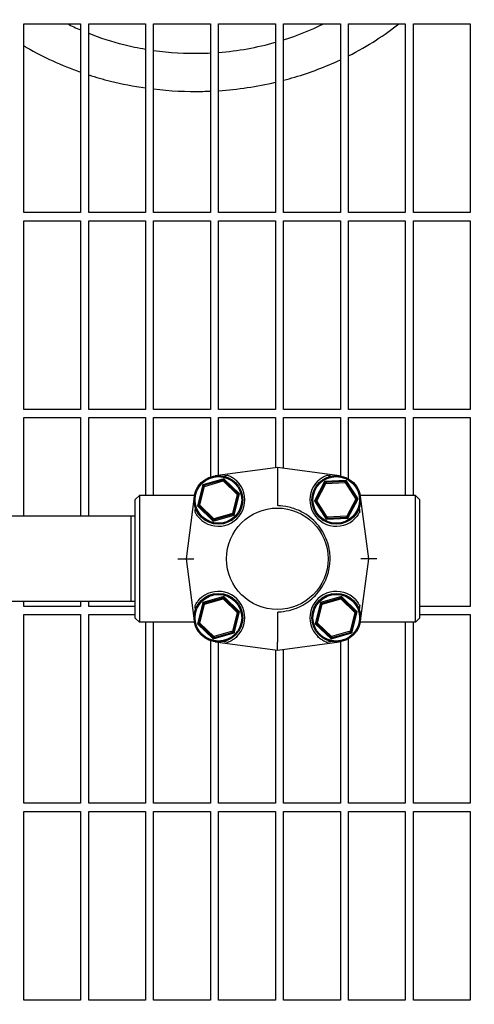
# Model space of a CAD drawing. Header units: inches. Extents: x 36 to 1719, y -84 to 1122.
# Tile 554 of 571: x 1060 to 1067, y 852 to 868. Entities that reach past the tile are written whole.
import ezdxf

# ---------------------------------------------------------------- set-up
doc = ezdxf.new("R2010")
doc.units = ezdxf.units.IN
doc.header["$LTSCALE"] = 48
doc.header["$MEASUREMENT"] = 0
doc.layers.add('Dimension (ANSI)', color=7, linetype='Continuous', lineweight=25)
doc.layers.add('Visible (ANSI)', color=7, linetype='Continuous', lineweight=30)
doc.styles.add('Note Text (ANSI)', font='tahoma.ttf')
doc.dimstyles.new('Architectural (ANSI)', dxfattribs={"dimscale": 48, "dimtxt": 0.125, "dimasz": 0.098425, "dimexe": 0.125, "dimexo": 0.0625, "dimgap": 0.031496, "dimtad": 0, "dimtih": 1, "dimtoh": 1, "dimdec": 4, "dimrnd": 1e-08, "dimzin": 3, "dimdsep": 46, "dimlunit": 4, "dimtxsty": 'Note Text (ANSI)', "dimcen": 0.09, "dimdle": 0.393701, "dimclrd": 256, "dimclre": 256, "dimclrt": 256, "dimadec": 0, "dimazin": 3, "dimtfac": 0.96, "dimtofl": 0, "dimtmove": 0, "dimatfit": 3, "dimfxl": 1, "dimfrac": 2, "dimtolj": 1, "dimtzin": 12, "dimlwd": -1, "dimlwe": -1, "dimarcsym": 0})

# ---------------------------------------------------------------- blocks, each defined once
blk = doc.blocks.new('*D17')
at = {"layer": 'Defpoints', "color": 0, "transparency": 16777216}
for p in [(1035.918, 896.491), (1035.918, 760.491), (1124.12, 760.491)]:
    blk.add_point(p, dxfattribs=at)
at = {"layer": 'Dimension (ANSI)', "transparency": 16777216}
for p, q in [((1038.918, 896.491), (1130.12, 896.491)), ((1124.12, 891.767), (1124.12, 835.013)), ((1124.12, 765.216), (1124.12, 825.97)), ((1038.918, 760.491), (1130.12, 760.491))]:
    blk.add_line(p, q, dxfattribs=at)
for points in [[(1123.332, 891.767), (1124.907, 891.767), (1124.12, 896.491)], [(1123.332, 765.216), (1124.907, 765.216), (1124.12, 760.491)]]:
    blk.add_solid(points, dxfattribs=at)
at = {"layer": 'Dimension (ANSI)', "transparency": 16777216, "insert": (1114.021, 833.501), "char_height": 6, "attachment_point": 1, "style": 'Note Text (ANSI)'}
blk.add_mtext('\\A1;11\'-4"', dxfattribs=at)

msp = doc.modelspace()

# ---------------------------------------------------------------- linework, layer by layer
at = {"layer": 'Visible (ANSI)'}
for p, q in [((1060.06018, 864.6339), (1060.06018, 867.54015)), ((1060.06018, 867.54015), (1060.93518, 867.54015)), ((1060.93518, 867.54015), (1060.93518, 864.6339)), ((1061.06018, 864.6339), (1061.06018, 867.54015)), ((1061.06018, 867.54015), (1061.93518, 867.54015)), ((1061.93518, 867.54015), (1061.93518, 864.6339)), ((1062.06018, 864.6339), (1062.06018, 867.54015)), ((1062.06018, 867.54015), (1062.93518, 867.54015)), ((1062.93518, 867.54015), (1062.93518, 864.6339)), ((1063.06018, 864.6339), (1063.06018, 867.54015)), ((1063.06018, 867.54015), (1063.93518, 867.54015)), ((1063.93518, 867.54015), (1063.93518, 864.6339)), ((1064.06018, 864.6339), (1064.06018, 867.54015)), ((1064.06018, 867.54015), (1064.93518, 867.54015)), ((1064.93518, 867.54015), (1064.93518, 864.6339)), ((1065.06018, 864.6339), (1065.06018, 867.54015)), ((1065.06018, 867.54015), (1065.93518, 867.54015)), ((1065.93518, 867.54015), (1065.93518, 864.6339)), ((1066.06018, 864.6339), (1066.06018, 867.54015)), ((1066.06018, 867.54015), (1066.93518, 867.54015)), ((1066.93518, 867.54015), (1066.93518, 864.6339)), ((1060.93518, 864.6339), (1060.06018, 864.6339)), ((1061.93518, 864.6339), (1061.06018, 864.6339)), ((1062.93518, 864.6339), (1062.06018, 864.6339)), ((1063.93518, 864.6339), (1063.06018, 864.6339)), ((1064.93518, 864.6339), (1064.06018, 864.6339)), ((1065.93518, 864.6339), (1065.06018, 864.6339)), ((1066.93518, 864.6339), (1066.06018, 864.6339)), ((1060.06018, 861.60265), (1060.06018, 864.5089)), ((1060.06018, 864.5089), (1060.93518, 864.5089)), ((1060.93518, 864.5089), (1060.93518, 861.60265)), ((1061.06018, 861.60265), (1061.06018, 864.5089)), ((1061.06018, 864.5089), (1061.93518, 864.5089)), ((1061.93518, 864.5089), (1061.93518, 861.60265)), ((1062.06018, 861.60265), (1062.06018, 864.5089)), ((1062.06018, 864.5089), (1062.93518, 864.5089)), ((1062.93518, 864.5089), (1062.93518, 861.60265)), ((1063.06018, 861.60265), (1063.06018, 864.5089)), ((1063.06018, 864.5089), (1063.93518, 864.5089)), ((1063.93518, 864.5089), (1063.93518, 861.60265)), ((1064.06018, 861.60265), (1064.06018, 864.5089)), ((1064.06018, 864.5089), (1064.93518, 864.5089)), ((1064.93518, 864.5089), (1064.93518, 861.60265)), ((1065.06018, 861.60265), (1065.06018, 864.5089)), ((1065.06018, 864.5089), (1065.93518, 864.5089)), ((1065.93518, 864.5089), (1065.93518, 861.60265)), ((1066.06018, 861.60265), (1066.06018, 864.5089)), ((1066.06018, 864.5089), (1066.93518, 864.5089)), ((1066.93518, 864.5089), (1066.93518, 861.60265)), ((1060.93518, 861.60265), (1060.06018, 861.60265)), ((1061.93518, 861.60265), (1061.06018, 861.60265)), ((1062.93518, 861.60265), (1062.06018, 861.60265)), ((1063.93518, 861.60265), (1063.06018, 861.60265)), ((1064.93518, 861.60265), (1064.06018, 861.60265)), ((1065.93518, 861.60265), (1065.06018, 861.60265)), ((1066.93518, 861.60265), (1066.06018, 861.60265)), ((1060.06018, 859.9614), (1060.06018, 861.47765)), ((1060.06018, 861.47765), (1060.93518, 861.47765)), ((1060.93518, 861.47765), (1060.93518, 859.9614)), ((1061.06018, 859.9614), (1061.06018, 861.47765)), ((1061.06018, 861.47765), (1061.93518, 861.47765)), ((1061.93518, 861.47765), (1061.93518, 860.27765)), ((1062.06018, 860.27765), (1062.06018, 861.47765)), ((1062.06018, 861.47765), (1062.93518, 861.47765)), ((1062.93518, 861.47765), (1062.93518, 860.56545)), ((1063.06018, 860.58969), (1063.06018, 861.47765)), ((1063.06018, 861.47765), (1063.93518, 861.47765)), ((1063.93518, 861.47765), (1063.93518, 860.70617)), ((1064.06018, 860.69748), (1064.06018, 861.47765)), ((1064.06018, 861.47765), (1064.93518, 861.47765)), ((1064.93518, 861.47765), (1064.93518, 860.58075)), ((1065.06018, 860.53556), (1065.06018, 861.47765)), ((1065.06018, 861.47765), (1065.93518, 861.47765)), ((1065.93518, 861.47765), (1065.93518, 860.27765)), ((1066.06018, 860.27765), (1066.06018, 861.47765)), ((1066.06018, 861.47765), (1066.93518, 861.47765)), ((1066.93518, 861.47765), (1066.93518, 858.5714)), ((1063.96503, 860.71015), (1063.00836, 860.5828)), ((1064.92169, 860.5828), (1063.96503, 860.71015)), ((1063.96503, 860.71015), (1063.96503, 860.58492)), ((1063.96503, 860.58492), (1063.96503, 860.17914)), ((1062.81618, 860.44391), (1062.73537, 860.1182)), ((1063.13866, 860.53679), (1062.81618, 860.44391)), ((1062.81618, 860.44391), (1062.84419, 860.43572)), ((1062.82541, 860.41623), (1062.81618, 860.44391)), ((1062.82541, 860.41623), (1062.84419, 860.43572)), ((1062.84216, 860.41888), (1063.12997, 860.50176)), ((1062.84419, 860.43572), (1062.84216, 860.41888)), ((1063.1193, 860.51495), (1062.84419, 860.43572)), ((1063.1193, 860.51495), (1063.13866, 860.53679)), ((1063.1193, 860.51495), (1063.14556, 860.50843)), ((1063.12997, 860.50176), (1063.1193, 860.51495)), ((1063.14556, 860.50843), (1063.12997, 860.50176)), ((1063.12997, 860.50176), (1063.34565, 860.29396)), ((1063.13866, 860.53679), (1063.14556, 860.50843)), ((1063.38033, 860.30395), (1063.13866, 860.53679)), ((1063.35174, 860.3098), (1063.14556, 860.50843)), ((1064.69186, 860.49408), (1064.53694, 860.1964)), ((1064.69434, 860.46501), (1064.56218, 860.21105)), ((1064.57299, 860.19797), (1064.71125, 860.46365)), ((1065.02712, 860.50876), (1064.69186, 860.49408)), ((1064.69186, 860.49408), (1064.71716, 860.47955)), ((1064.69434, 860.46501), (1064.69186, 860.49408)), ((1064.69434, 860.46501), (1064.71716, 860.47955)), ((1064.71125, 860.46365), (1064.69434, 860.46501)), ((1064.71716, 860.47955), (1064.71125, 860.46365)), ((1064.71125, 860.46365), (1065.01046, 860.47675)), ((1065.00318, 860.49207), (1064.71716, 860.47955)), ((1065.00318, 860.49207), (1065.02712, 860.50876)), ((1065.00318, 860.49207), (1065.02719, 860.47958)), ((1065.01046, 860.47675), (1065.00318, 860.49207)), ((1065.02719, 860.47958), (1065.01046, 860.47675)), ((1065.01046, 860.47675), (1065.17142, 860.22418)), ((1065.02712, 860.50876), (1065.02719, 860.47958)), ((1065.20747, 860.22576), (1065.02712, 860.50876)), ((1065.18105, 860.23814), (1065.02719, 860.47958)), ((1061.77753, 860.21515), (1061.84003, 860.27765)), ((1061.84003, 860.27765), (1061.84003, 858.33015)), ((1062.6888, 860.27765), (1061.84003, 860.27765)), ((1062.82541, 860.41623), (1062.75647, 860.13836)), ((1062.77004, 860.12819), (1062.84216, 860.41888)), ((1062.84216, 860.41888), (1062.82541, 860.41623)), ((1063.34565, 860.29396), (1063.27353, 860.00327)), ((1063.29029, 860.00592), (1063.35923, 860.28379)), ((1063.29952, 859.97824), (1063.38033, 860.30395)), ((1063.34565, 860.29396), (1063.35174, 860.3098)), ((1063.35923, 860.28379), (1063.34565, 860.29396)), ((1063.35174, 860.3098), (1063.35923, 860.28379)), ((1063.35174, 860.3098), (1063.38033, 860.30395)), ((1063.38033, 860.30395), (1063.35923, 860.28379)), ((1066.09003, 860.27765), (1065.24125, 860.27765)), ((1066.09003, 858.33015), (1066.09003, 860.27765)), ((1066.15253, 860.21515), (1066.09003, 860.27765)), ((1061.77753, 858.39265), (1061.77753, 860.21515)), ((1062.68613, 860.26056), (1062.55878, 859.3039)), ((1062.73537, 860.1182), (1062.75647, 860.13836)), ((1062.76396, 860.11236), (1062.73537, 860.1182)), ((1062.73537, 860.1182), (1062.97704, 859.88537)), ((1062.75647, 860.13836), (1062.77004, 860.12819)), ((1062.76396, 860.11236), (1062.75647, 860.13836)), ((1062.77004, 860.12819), (1062.76396, 860.11236)), ((1062.98573, 859.92039), (1062.77004, 860.12819)), ((1063.96503, 860.17914), (1063.96503, 860.12503)), ((1064.53694, 860.1964), (1064.56218, 860.21105)), ((1064.56336, 860.18401), (1064.53694, 860.1964)), ((1064.53694, 860.1964), (1064.71728, 859.91339)), ((1064.56218, 860.21105), (1064.57299, 860.19797)), ((1064.56336, 860.18401), (1064.56218, 860.21105)), ((1064.57299, 860.19797), (1064.56336, 860.18401)), ((1064.56336, 860.18401), (1064.71722, 859.94257)), ((1064.73394, 859.9454), (1064.57299, 860.19797)), ((1065.17142, 860.22418), (1065.03316, 859.9585)), ((1065.05007, 859.95714), (1065.18223, 860.21111)), ((1065.05255, 859.92807), (1065.20747, 860.22576)), ((1065.17142, 860.22418), (1065.18105, 860.23814)), ((1065.18223, 860.21111), (1065.17142, 860.22418)), ((1065.18105, 860.23814), (1065.18223, 860.21111)), ((1065.18105, 860.23814), (1065.20747, 860.22576)), ((1065.20747, 860.22576), (1065.18223, 860.21111)), ((1065.37128, 859.3039), (1065.24392, 860.26056)), ((1066.15253, 860.21515), (1066.15253, 858.39265)), ((1062.76396, 860.11236), (1062.97013, 859.91372)), ((1062.97704, 859.88537), (1063.29952, 859.97824)), ((1063.27353, 860.00327), (1062.98573, 859.92039)), ((1062.9964, 859.9072), (1063.27151, 859.98643)), ((1063.29029, 860.00592), (1063.27151, 859.98643)), ((1063.27151, 859.98643), (1063.27353, 860.00327)), ((1063.29952, 859.97824), (1063.27151, 859.98643)), ((1063.27353, 860.00327), (1063.29029, 860.00592)), ((1063.29029, 860.00592), (1063.29952, 859.97824)), ((1061.71503, 859.9614), (1059.15253, 859.9614)), ((1061.71503, 858.6464), (1061.71503, 859.9614)), ((1061.77753, 859.95976), (1061.71503, 859.9614)), ((1062.97013, 859.91372), (1062.98573, 859.92039)), ((1062.9964, 859.9072), (1062.97013, 859.91372)), ((1062.97704, 859.88537), (1062.97013, 859.91372)), ((1062.9964, 859.9072), (1062.97704, 859.88537)), ((1062.98573, 859.92039), (1062.9964, 859.9072)), ((1064.71722, 859.94257), (1064.73394, 859.9454)), ((1064.74122, 859.93008), (1064.71722, 859.94257)), ((1064.71728, 859.91339), (1064.71722, 859.94257)), ((1064.74122, 859.93008), (1064.71728, 859.91339)), ((1064.71728, 859.91339), (1065.05255, 859.92807)), ((1065.03316, 859.9585), (1064.73394, 859.9454)), ((1064.73394, 859.9454), (1064.74122, 859.93008)), ((1064.74122, 859.93008), (1065.02724, 859.9426)), ((1065.02724, 859.9426), (1065.03316, 859.9585)), ((1065.05007, 859.95714), (1065.02724, 859.9426)), ((1065.05255, 859.92807), (1065.02724, 859.9426)), ((1065.03316, 859.9585), (1065.05007, 859.95714)), ((1065.05007, 859.95714), (1065.05255, 859.92807)), ((1062.43267, 859.3039), (1062.55878, 859.3039)), ((1062.55878, 859.3039), (1062.67834, 859.3039)), ((1062.55878, 859.3039), (1062.68613, 858.34724)), ((1065.24392, 858.34724), (1065.37128, 859.3039)), ((1065.37128, 859.3039), (1065.25171, 859.3039)), ((1065.49738, 859.3039), (1065.37128, 859.3039)), ((1061.71503, 858.6464), (1059.15253, 858.6464)), ((1060.06018, 858.5714), (1060.06018, 858.6464)), ((1060.93518, 858.6464), (1060.93518, 858.5714)), ((1061.06018, 858.5714), (1061.06018, 858.6464)), ((1061.77753, 858.64803), (1061.71503, 858.6464)), ((1062.81618, 858.62956), (1062.73537, 858.30385)), ((1062.82541, 858.60187), (1062.75647, 858.32401)), ((1062.77004, 858.31383), (1062.84216, 858.60452)), ((1063.13866, 858.72243), (1062.81618, 858.62956)), ((1062.81618, 858.62956), (1062.84419, 858.62136)), ((1062.82541, 858.60187), (1062.81618, 858.62956)), ((1062.82541, 858.60187), (1062.84419, 858.62136)), ((1062.84216, 858.60452), (1062.82541, 858.60187)), ((1062.84216, 858.60452), (1063.12997, 858.68741)), ((1062.84419, 858.62136), (1062.84216, 858.60452)), ((1063.1193, 858.70059), (1062.84419, 858.62136)), ((1063.1193, 858.70059), (1063.13866, 858.72243)), ((1063.1193, 858.70059), (1063.14556, 858.69408)), ((1063.12997, 858.68741), (1063.1193, 858.70059)), ((1063.14556, 858.69408), (1063.12997, 858.68741)), ((1063.12997, 858.68741), (1063.34565, 858.47961)), ((1063.13866, 858.72243), (1063.14556, 858.69408)), ((1063.38033, 858.48959), (1063.13866, 858.72243)), ((1063.35174, 858.49544), (1063.14556, 858.69408)), ((1064.63053, 858.62956), (1064.54973, 858.30385)), ((1064.63976, 858.60187), (1064.57083, 858.32401)), ((1064.5844, 858.31383), (1064.65652, 858.60452)), ((1064.95301, 858.72243), (1064.63053, 858.62956)), ((1064.63053, 858.62956), (1064.65854, 858.62136)), ((1064.63976, 858.60187), (1064.63053, 858.62956)), ((1064.63976, 858.60187), (1064.65854, 858.62136)), ((1064.65652, 858.60452), (1064.63976, 858.60187)), ((1064.65652, 858.60452), (1064.94432, 858.68741)), ((1064.65854, 858.62136), (1064.65652, 858.60452)), ((1064.93365, 858.70059), (1064.65854, 858.62136)), ((1064.93365, 858.70059), (1064.95301, 858.72243)), ((1064.93365, 858.70059), (1064.95992, 858.69408)), ((1064.94432, 858.68741), (1064.93365, 858.70059)), ((1064.95992, 858.69408), (1064.94432, 858.68741)), ((1064.94432, 858.68741), (1065.16001, 858.47961)), ((1064.95301, 858.72243), (1064.95992, 858.69408)), ((1065.19468, 858.48959), (1064.95301, 858.72243)), ((1065.16609, 858.49544), (1064.95992, 858.69408)), ((1060.93518, 858.5714), (1060.06018, 858.5714)), ((1061.77753, 858.5714), (1061.06018, 858.5714)), ((1063.34565, 858.47961), (1063.27353, 858.18892)), ((1063.29029, 858.19157), (1063.35923, 858.46943)), ((1063.29952, 858.16388), (1063.38033, 858.48959)), ((1063.34565, 858.47961), (1063.35174, 858.49544)), ((1063.35923, 858.46943), (1063.34565, 858.47961)), ((1063.35174, 858.49544), (1063.35923, 858.46943)), ((1063.35174, 858.49544), (1063.38033, 858.48959)), ((1063.38033, 858.48959), (1063.35923, 858.46943)), ((1063.96503, 858.48276), (1063.96503, 858.42866)), ((1065.16001, 858.47961), (1065.08789, 858.18892)), ((1065.10464, 858.19157), (1065.17358, 858.46943)), ((1065.11387, 858.16388), (1065.19468, 858.48959)), ((1065.16001, 858.47961), (1065.16609, 858.49544)), ((1065.17358, 858.46943), (1065.16001, 858.47961)), ((1065.16609, 858.49544), (1065.17358, 858.46943)), ((1065.16609, 858.49544), (1065.19468, 858.48959)), ((1065.19468, 858.48959), (1065.17358, 858.46943)), ((1066.93518, 858.5714), (1066.15253, 858.5714)), ((1060.06018, 855.54015), (1060.06018, 858.4464)), ((1060.06018, 858.4464), (1060.93518, 858.4464)), ((1060.93518, 858.4464), (1060.93518, 855.54015)), ((1061.06018, 855.54015), (1061.06018, 858.4464)), ((1061.06018, 858.4464), (1061.77753, 858.4464)), ((1061.77753, 858.39265), (1061.84003, 858.33015)), ((1062.6888, 858.33015), (1061.84003, 858.33015)), ((1061.93518, 858.33015), (1061.93518, 855.54015)), ((1062.06018, 855.54015), (1062.06018, 858.33015)), ((1062.73537, 858.30385), (1062.75647, 858.32401)), ((1062.76396, 858.298), (1062.73537, 858.30385)), ((1062.73537, 858.30385), (1062.97704, 858.07101)), ((1062.75647, 858.32401), (1062.77004, 858.31383)), ((1062.76396, 858.298), (1062.75647, 858.32401)), ((1062.77004, 858.31383), (1062.76396, 858.298)), ((1062.98573, 858.10603), (1062.77004, 858.31383)), ((1063.96503, 858.42866), (1063.96503, 858.02288)), ((1064.54973, 858.30385), (1064.57083, 858.32401)), ((1064.57832, 858.298), (1064.54973, 858.30385)), ((1064.54973, 858.30385), (1064.79139, 858.07101)), ((1064.57083, 858.32401), (1064.5844, 858.31383)), ((1064.57832, 858.298), (1064.57083, 858.32401)), ((1064.5844, 858.31383), (1064.57832, 858.298)), ((1064.80008, 858.10603), (1064.5844, 858.31383)), ((1066.09003, 858.33015), (1065.24125, 858.33015)), ((1065.93518, 858.33015), (1065.93518, 855.54015)), ((1066.06018, 855.54015), (1066.06018, 858.33015)), ((1066.15253, 858.39265), (1066.09003, 858.33015)), ((1066.15253, 858.4464), (1066.93518, 858.4464)), ((1066.93518, 858.4464), (1066.93518, 855.54015)), ((1062.76396, 858.298), (1062.97013, 858.09936)), ((1062.97704, 858.07101), (1063.29952, 858.16388)), ((1063.27353, 858.18892), (1062.98573, 858.10603)), ((1062.9964, 858.09285), (1063.27151, 858.17208)), ((1063.29029, 858.19157), (1063.27151, 858.17208)), ((1063.27151, 858.17208), (1063.27353, 858.18892)), ((1063.29952, 858.16388), (1063.27151, 858.17208)), ((1063.27353, 858.18892), (1063.29029, 858.19157)), ((1063.29029, 858.19157), (1063.29952, 858.16388)), ((1064.57832, 858.298), (1064.78449, 858.09936)), ((1064.79139, 858.07101), (1065.11387, 858.16388)), ((1065.08789, 858.18892), (1064.80008, 858.10603)), ((1064.81075, 858.09285), (1065.08586, 858.17208)), ((1065.10464, 858.19157), (1065.08586, 858.17208)), ((1065.08586, 858.17208), (1065.08789, 858.18892)), ((1065.11387, 858.16388), (1065.08586, 858.17208)), ((1065.08789, 858.18892), (1065.10464, 858.19157)), ((1065.10464, 858.19157), (1065.11387, 858.16388)), ((1062.93518, 858.04235), (1062.93518, 855.54015)), ((1062.97013, 858.09936), (1062.98573, 858.10603)), ((1062.9964, 858.09285), (1062.97013, 858.09936)), ((1062.97704, 858.07101), (1062.97013, 858.09936)), ((1062.9964, 858.09285), (1062.97704, 858.07101)), ((1062.98573, 858.10603), (1062.9964, 858.09285)), ((1063.00836, 858.025), (1063.96503, 857.89765)), ((1063.06018, 855.54015), (1063.06018, 858.0181)), ((1063.96503, 857.89765), (1064.92169, 858.025)), ((1063.96503, 857.89765), (1063.96503, 858.02288)), ((1064.78449, 858.09936), (1064.80008, 858.10603)), ((1064.81075, 858.09285), (1064.78449, 858.09936)), ((1064.79139, 858.07101), (1064.78449, 858.09936)), ((1064.81075, 858.09285), (1064.79139, 858.07101)), ((1064.80008, 858.10603), (1064.81075, 858.09285)), ((1064.93518, 858.02705), (1064.93518, 855.54015)), ((1065.06018, 855.54015), (1065.06018, 858.07224)), ((1063.93518, 857.90162), (1063.93518, 855.54015)), ((1064.06018, 855.54015), (1064.06018, 857.91031)), ((1060.93518, 855.54015), (1060.06018, 855.54015)), ((1061.93518, 855.54015), (1061.06018, 855.54015)), ((1062.93518, 855.54015), (1062.06018, 855.54015)), ((1063.93518, 855.54015), (1063.06018, 855.54015)), ((1064.93518, 855.54015), (1064.06018, 855.54015)), ((1065.93518, 855.54015), (1065.06018, 855.54015)), ((1066.93518, 855.54015), (1066.06018, 855.54015)), ((1060.06018, 852.5089), (1060.06018, 855.41515)), ((1060.06018, 855.41515), (1060.93518, 855.41515)), ((1060.93518, 855.41515), (1060.93518, 852.5089)), ((1061.06018, 852.5089), (1061.06018, 855.41515)), ((1061.06018, 855.41515), (1061.93518, 855.41515)), ((1061.93518, 855.41515), (1061.93518, 852.5089)), ((1062.06018, 852.5089), (1062.06018, 855.41515)), ((1062.06018, 855.41515), (1062.93518, 855.41515)), ((1062.93518, 855.41515), (1062.93518, 852.5089)), ((1063.06018, 852.5089), (1063.06018, 855.41515)), ((1063.06018, 855.41515), (1063.93518, 855.41515)), ((1063.93518, 855.41515), (1063.93518, 852.5089)), ((1064.06018, 852.5089), (1064.06018, 855.41515)), ((1064.06018, 855.41515), (1064.93518, 855.41515)), ((1064.93518, 855.41515), (1064.93518, 852.5089)), ((1065.06018, 852.5089), (1065.06018, 855.41515)), ((1065.06018, 855.41515), (1065.93518, 855.41515)), ((1065.93518, 855.41515), (1065.93518, 852.5089)), ((1066.06018, 852.5089), (1066.06018, 855.41515)), ((1066.06018, 855.41515), (1066.93518, 855.41515)), ((1066.93518, 855.41515), (1066.93518, 852.5089)), ((1060.93518, 852.5089), (1060.06018, 852.5089)), ((1061.93518, 852.5089), (1061.06018, 852.5089)), ((1062.93518, 852.5089), (1062.06018, 852.5089)), ((1063.93518, 852.5089), (1063.06018, 852.5089)), ((1064.93518, 852.5089), (1064.06018, 852.5089)), ((1065.93518, 852.5089), (1065.06018, 852.5089)), ((1066.93518, 852.5089), (1066.06018, 852.5089))]:
    msp.add_line(p, q, dxfattribs=at)
for centre, radius in [((1063.05785, 860.21108), 0.375), ((1064.8722, 860.21108), 0.375), ((1063.05785, 860.21108), 0.35938), ((1064.8722, 860.21108), 0.35938), ((1063.96503, 859.3039), 0.78125), ((1063.05785, 858.39672), 0.375), ((1063.05785, 858.39672), 0.35938), ((1064.8722, 858.39672), 0.375), ((1064.8722, 858.39672), 0.35938)]:
    msp.add_circle(centre, radius, dxfattribs=at)
for centre, start, end in [((1063.05785, 860.21108), 223.267756, 45.717156), ((1064.8722, 860.21108), 134.282844, 316.732244), ((1063.05785, 858.39672), 314.282844, 136.732244), ((1064.8722, 858.39672), 43.267756, 225.717156)]:
    msp.add_arc(centre, 0.40625, start, end, dxfattribs=at)
for centre, major_axis, start_param, end_param in [((1064.56458, 860.66386), (-2.38836, -0.31794), 5.30863728, 5.34323685), ((1063.36547, 860.66386), (2.38836, -0.31794), 0.93994846, 0.97454803), ((1064.56458, 857.94394), (-2.38836, 0.31794), 0.93994846, 0.97454803), ((1063.36547, 857.94394), (2.38836, 0.31794), 5.30863728, 5.34323685)]:
    msp.add_ellipse(centre, major_axis=major_axis, ratio=0.05187954, start_param=start_param, end_param=end_param, dxfattribs=at)
for points in [[(1060.73203, 867.54015), (1060.79856, 867.50677), (1060.86631, 867.4751), (1060.93518, 867.44518)], [(1064.06018, 867.29201), (1064.27298, 867.35925), (1064.47848, 867.44238), (1064.67333, 867.54015)], [(1063.06018, 867.09887), (1063.35788, 867.12209), (1063.65225, 867.17444), (1063.93518, 867.25457)], [(1063.06018, 866.50992), (1063.35605, 866.52926), (1063.6496, 866.5727), (1063.93518, 866.63944)]]:
    msp.add_open_spline(points, degree=3, dxfattribs=at)
for points, knots in [([(1061.06018, 867.39329), (1061.23479, 867.32411), (1061.41579, 867.26603), (1061.71109, 867.19216), (1061.82261, 867.16877), (1061.93518, 867.1496)], [6.688282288, 6.688282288, 6.688282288, 6.688282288, 6.842778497, 6.842778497, 6.934518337, 6.934518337, 6.934518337, 6.934518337]), ([(1065.06018, 867.04558), (1065.20896, 867.12069), (1065.35248, 867.20296), (1065.60991, 867.36967), (1065.72529, 867.45257), (1065.83529, 867.54015)], [7.694008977, 7.694008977, 7.694008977, 7.694008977, 7.810813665, 7.810813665, 7.913059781, 7.913059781, 7.913059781, 7.913059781]), ([(1060.06018, 867.20205), (1060.0751, 867.19317), (1060.09008, 867.18436), (1060.36462, 867.02505), (1060.64337, 866.89729), (1060.93518, 866.795)], [6.509848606, 6.509848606, 6.509848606, 6.509848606, 6.522163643, 6.522163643, 6.73456334, 6.73456334, 6.73456334, 6.73456334]), ([(1062.06018, 867.13012), (1062.30364, 867.09564), (1062.55115, 867.08083), (1062.8438, 867.08689), (1062.88952, 867.08852), (1062.93518, 867.09083)], [6.968364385, 6.968364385, 6.968364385, 6.968364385, 7.1655227, 7.1655227, 7.202042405, 7.202042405, 7.202042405, 7.202042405]), ([(1064.06018, 866.67026), (1064.1178, 866.68522), (1064.17506, 866.70114), (1064.47498, 866.79007), (1064.71056, 866.8794), (1064.93518, 866.98474)], [7.448090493, 7.448090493, 7.448090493, 7.448090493, 7.488564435, 7.488564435, 7.661609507, 7.661609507, 7.661609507, 7.661609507]), ([(1061.06018, 866.753), (1061.17021, 866.7176), (1061.28192, 866.68577), (1061.57221, 866.61342), (1061.75273, 866.57826), (1061.93518, 866.55234)], [6.764704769, 6.764704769, 6.764704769, 6.764704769, 6.843826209, 6.843826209, 6.967878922, 6.967878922, 6.967878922, 6.967878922]), ([(1062.06018, 866.53607), (1062.3113, 866.50635), (1062.56544, 866.4941), (1062.85777, 866.5003), (1062.89649, 866.50153), (1062.93518, 866.50318)], [6.996144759, 6.996144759, 6.996144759, 6.996144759, 7.166132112, 7.166132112, 7.192095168, 7.192095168, 7.192095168, 7.192095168]), ([(1063.20977, 860.58785), (1063.21853, 860.58432), (1063.22757, 860.58029), (1063.25295, 860.56791), (1063.27182, 860.55714), (1063.30835, 860.53166), (1063.32602, 860.517), (1063.34149, 860.50191)], [1.370863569, 1.370863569, 1.370863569, 1.370863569, 1.454319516, 1.454319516, 1.621520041, 1.621520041, 1.78593729, 1.78593729, 1.78593729, 1.78593729]), ([(1064.58856, 860.50191), (1064.60403, 860.517), (1064.62171, 860.53166), (1064.65823, 860.55714), (1064.6771, 860.56791), (1064.70248, 860.58029), (1064.71152, 860.58432), (1064.72028, 860.58785)], [0.516240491, 0.516240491, 0.516240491, 0.516240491, 0.68065774, 0.68065774, 0.847858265, 0.847858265, 0.931314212, 0.931314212, 0.931314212, 0.931314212]), ([(1064.14502, 860.0976), (1064.07434, 860.11384), (1064.01743, 860.11808), (1063.98157, 860.12163), (1063.97449, 860.12235), (1063.96834, 860.12348), (1063.96704, 860.12379), (1063.96585, 860.12425), (1063.96552, 860.12441), (1063.96522, 860.12465), (1063.96514, 860.12473), (1063.96505, 860.12488), (1063.96503, 860.12495), (1063.96503, 860.12503)], [0, 0, 0, 0, 0.552893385, 0.552893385, 0.663017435, 0.663017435, 0.701165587, 0.701165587, 0.715602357, 0.715602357, 0.721411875, 0.721411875, 0.726743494, 0.726743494, 0.726743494, 0.726743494]), ([(1062.76203, 859.93263), (1062.74884, 859.94664), (1062.73606, 859.96233), (1062.7141, 859.99376), (1062.70476, 860.00948), (1062.69714, 860.02419)], [0.537240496, 0.537240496, 0.537240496, 0.537240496, 0.681559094, 0.681559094, 0.819168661, 0.819168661, 0.819168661, 0.819168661]), ([(1064.14502, 858.51019), (1064.2079, 858.52464), (1064.26893, 858.54653), (1064.40818, 858.61609), (1064.48218, 858.67008), (1064.61524, 858.80632), (1064.67113, 858.88961), (1064.74367, 859.05726), (1064.76481, 859.13823), (1064.77492, 859.23681), (1064.77608, 859.25268), (1064.77718, 859.27803), (1064.77743, 859.28751), (1064.77758, 859.30557), (1064.77752, 859.31416), (1064.77706, 859.33397), (1064.77656, 859.34519), (1064.77438, 859.37886), (1064.772, 859.40125), (1064.76039, 859.47929), (1064.74631, 859.53405), (1064.69264, 859.67866), (1064.64231, 859.76352), (1064.50974, 859.91626), (1064.4268, 859.98122), (1064.27389, 860.05948), (1064.21044, 860.08257), (1064.14502, 860.0976)], [3.15680386, 3.15680386, 3.15680386, 3.15680386, 3.65003684, 3.65003684, 4.34332261, 4.34332261, 5.10131563, 5.10131563, 5.73531231, 5.73531231, 5.85647377, 5.85647377, 5.92869951, 5.92869951, 5.99412777, 5.99412777, 6.07972358, 6.07972358, 6.25122219, 6.25122219, 6.68092448, 6.68092448, 7.42663241, 7.42663241, 8.22220702, 8.22220702, 8.73597653, 8.73597653, 8.73597653, 8.73597653]), ([(1065.23291, 860.02419), (1065.22623, 860.01129), (1065.21838, 859.99788), (1065.19725, 859.96639), (1065.18297, 859.94852), (1065.16802, 859.93263)], [1.495795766, 1.495795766, 1.495795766, 1.495795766, 1.614052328, 1.614052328, 1.778192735, 1.778192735, 1.778192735, 1.778192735]), ([(1062.69714, 858.58361), (1062.70476, 858.59831), (1062.7141, 858.61403), (1062.73606, 858.64547), (1062.74884, 858.66115), (1062.76203, 858.67517)], [1.481129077, 1.481129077, 1.481129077, 1.481129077, 1.618738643, 1.618738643, 1.763057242, 1.763057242, 1.763057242, 1.763057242]), ([(1065.16802, 858.67517), (1065.18296, 858.6593), (1065.19722, 858.64144), (1065.21836, 858.60995), (1065.22622, 858.59652), (1065.23291, 858.58361)], [0.537274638, 0.537274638, 0.537274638, 0.537274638, 0.701231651, 0.701231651, 0.819663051, 0.819663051, 0.819663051, 0.819663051]), ([(1063.96503, 858.48276), (1063.96503, 858.48287), (1063.96507, 858.48296), (1063.96523, 858.48317), (1063.96538, 858.48328), (1063.96586, 858.48356), (1063.96627, 858.48372), (1063.96775, 858.48419), (1063.96922, 858.48449), (1063.97694, 858.48581), (1063.98744, 858.48676), (1064.02683, 858.49052), (1064.08001, 858.49525), (1064.14502, 858.51019)], [0, 0, 0, 0, 0.001526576, 0.001526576, 0.003473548, 0.003473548, 0.007124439, 0.007124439, 0.016907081, 0.016907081, 0.059597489, 0.059597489, 0.224004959, 0.224004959, 0.224004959, 0.224004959]), ([(1063.34149, 858.10588), (1063.32602, 858.0908), (1063.30835, 858.07613), (1063.27182, 858.05066), (1063.25295, 858.03989), (1063.22757, 858.0275), (1063.21853, 858.02348), (1063.20977, 858.01995)], [0.516288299, 0.516288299, 0.516288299, 0.516288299, 0.680705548, 0.680705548, 0.847906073, 0.847906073, 0.93136202, 0.93136202, 0.93136202, 0.93136202]), ([(1064.72028, 858.01995), (1064.71152, 858.02348), (1064.70248, 858.0275), (1064.6771, 858.03989), (1064.65823, 858.05066), (1064.62171, 858.07613), (1064.60403, 858.0908), (1064.58856, 858.10588)], [1.370863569, 1.370863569, 1.370863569, 1.370863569, 1.454319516, 1.454319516, 1.621520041, 1.621520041, 1.78593729, 1.78593729, 1.78593729, 1.78593729])]:
    msp.add_open_spline(points, degree=3, knots=knots, dxfattribs=at)
for points, weights in [([(1062.69714, 860.02419), (1062.70092, 860.05443), (1062.70473, 860.08484)], [0.999903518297, 0.999902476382, 0.999907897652]), ([(1065.22532, 860.08484), (1065.22913, 860.05443), (1065.23291, 860.02419)], [0.99990789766, 0.99990247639, 0.999903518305]), ([(1062.70473, 858.52295), (1062.70092, 858.55337), (1062.69714, 858.58361)], [0.999907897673, 0.999902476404, 0.999903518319]), ([(1065.23291, 858.58361), (1065.22913, 858.55337), (1065.22532, 858.52295)], [0.999903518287, 0.999902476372, 0.999907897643])]:
    msp.add_rational_spline(points, weights, degree=2, dxfattribs=at)

# ---------------------------------------------------------------- dimensions: what is measured, and where the dimension line sits
at = {"layer": 'Dimension (ANSI)'}
dim = msp.add_linear_dim(base=(1124.11953, 760.4914), p1=(1035.91768, 896.4914), p2=(1035.91768, 760.4914), angle=90, dimstyle='Architectural (ANSI)', override={"dimgap": 0.031496, "dimdec": 4, "dimlfac": 1, "dimtol": 0, "dimlim": 0, "dimtp": 0, "dimtm": 0, "dimtdec": 2, "dimatfit": 1}, dxfattribs=at)
dim.commit()
dim.dimension.update_dxf_attribs({"geometry": '*D17', "text_midpoint": (1124.11953, 830.4914), "dimtype": 160})

doc.saveas('drawing.dxf')
